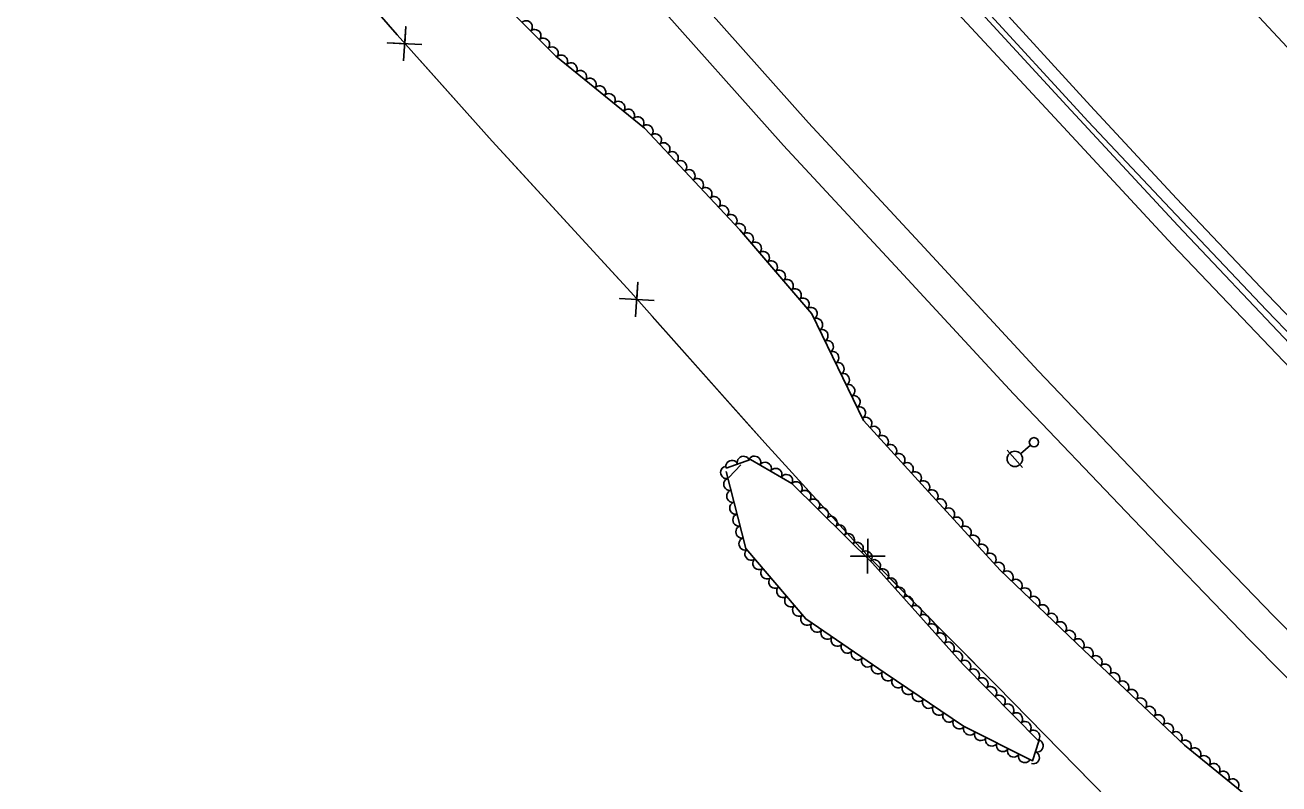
# Model space of a CAD drawing. Extents: x 1746719 to 1766531, y 631721 to 662391.
# Drawn here: x 1755972.1 to 1756380.4, y 645931.8 to 646179 of the extents above; entities that cross this region are included whole.
import ezdxf

# ---------------------------------------------------------------- set-up
doc = ezdxf.new("R2010")
doc.units = 0
for name, color, linetype in [('SURVEY - AERIAL SURVEY - Photo Control - Points - Elevations', 7, 'Continuous'), ('SURVEY - AERIAL SURVEY - Photo Control - Points - Numbers', 7, 'Continuous'), ('SURVEY - AERIAL SURVEY - Photo Control with Text', 7, 'Continuous'), ('SURVEY - CENTERLINE - Existing Roads - Development', 7, 'Continuous'), ('SURVEY - CENTERLINE - Existing Roads Curve Text', 7, 'Continuous')]:
    doc.layers.add(name, color=color, linetype=linetype)

msp = doc.modelspace()

# ---------------------------------------------------------------- linework, layer by layer
at = {"layer": 'SURVEY - AERIAL SURVEY - Photo Control - Points - Elevations'}
for points in [[(1756083.04, 646519.77), (1756108.83, 646487.99), (1756137.7, 646452.72), (1756170.29, 646413.36), (1756202.55, 646374.9), (1756235.76, 646336.4), (1756263.42, 646304.36), (1756296.56, 646266.92), (1756329.83, 646230.01), (1756363.21, 646193.27), (1756390.81, 646163.59), (1756419.84, 646132.91), (1756452.62, 646098.97), (1756484.08, 646066.5), (1756525.88, 646024.61), (1756562.14, 645988.55), (1756596.8, 645955.24), (1756622.71, 645930.35)], [(1756036.45, 646481.97), (1756062.32, 646450.09), (1756091.37, 646414.58), (1756124.2, 646374.94), (1756156.85, 646336.02), (1756190.33, 646297.2), (1756218.24, 646264.87), (1756251.81, 646226.95), (1756285.34, 646189.75), (1756319.03, 646152.67), (1756347.05, 646122.53), (1756376.47, 646091.45), (1756409.5, 646057.25), (1756441.3, 646024.43), (1756483.49, 645982.15), (1756520.19, 645945.65), (1756555.23, 645911.97)], [(1756027.6, 646475.3), (1756054.45, 646442.29), (1756089.37, 646399.2), (1756125.09, 646355.82), (1756159.84, 646315.13), (1756191.82, 646277.88), (1756228.74, 646235.76), (1756271.62, 646187.49), (1756308.91, 646147.3), (1756345.74, 646107.47), (1756384.15, 646067.19), (1756421.63, 646028.41), (1756464.18, 645985.38), (1756502.93, 645947.08), (1756549.13, 645902.1)], [(1755981.05, 646437.44), (1756007.87, 646404.47), (1756042.9, 646361.24), (1756079.11, 646317.27), (1756114.26, 646276.11), (1756146.49, 646238.56), (1756183.75, 646196.06), (1756227.19, 646147.16), (1756264.89, 646106.53), (1756302, 646066.4), (1756340.87, 646025.64), (1756378.72, 645986.47), (1756421.75, 645942.95), (1756460.91, 645904.24)], [(1755972.52, 646430.5), (1755999.33, 646397.53), (1756034.38, 646354.28), (1756070.68, 646310.2), (1756105.9, 646268.95), (1756138.18, 646231.35), (1756175.5, 646188.78), (1756219.05, 646139.76), (1756256.82, 646099.05), (1756293.98, 646058.87), (1756332.93, 646018.02), (1756370.86, 645978.78), (1756413.97, 645935.17), (1756453.21, 645896.39)]]:
    msp.add_lwpolyline(points, dxfattribs=at)
at = {"layer": 'SURVEY - AERIAL SURVEY - Photo Control - Points - Numbers'}
for points in [[(1756031.63, 646478.84), (1756057.81, 646445.71), (1756092.67, 646403.27), (1756127.79, 646361.23), (1756165.53, 646316.78), (1756200.87, 646275.88), (1756236.78, 646234.37), (1756277.22, 646189.85), (1756311.3, 646152.72), (1756347.51, 646113.7), (1756383.84, 646075.28), (1756418.77, 646038.49), (1756452.56, 646004.06), (1756490.91, 645966.24), (1756521.89, 645935.44), (1756561.39, 645897.49)], [(1756033.09, 646479.3), (1756059.52, 646447.14), (1756080.65, 646421.39), (1756110.88, 646384.94), (1756139.63, 646350.22), (1756168.47, 646316.39), (1756201.78, 646278.06), (1756228.51, 646246.68), (1756253.54, 646218.63), (1756283.07, 646186.03), (1756318.32, 646147.64), (1756344.97, 646119.31), (1756376.35, 646086.21), (1756403.46, 646058.12), (1756440.39, 646019.81), (1756479.18, 645981), (1756512.8, 645947.96), (1756547.68, 645914.17)]]:
    msp.add_lwpolyline(points, dxfattribs=at)
at = {"layer": 'SURVEY - AERIAL SURVEY - Photo Control with Text'}
for points in [[(1755940.52, 646407.97), (1755934.49, 646386.84), (1755951.7, 646380.76), (1755977.68, 646358.28), (1756010.98, 646321.31), (1756044.38, 646282.74), (1756067.72, 646249.99), (1756104.28, 646209.75), (1756144.93, 646168.86), (1756173.86, 646145.48), (1756204.88, 646112.36), (1756228.26, 646084.95), (1756245.1, 646050.24), (1756265.18, 646028.19), (1756289.69, 646001.46), (1756316.93, 645975.43), (1756349.63, 645944.43), (1756380.02, 645919.68)], [(1756200.36, 646034.69), (1756208.34, 646037.48), (1756221.83, 646029.72), (1756248.03, 646003.75), (1756277.62, 645970.73), (1756302.28, 645945.7), (1756300.18, 645939.35), (1756277.72, 645950.63), (1756252.17, 645967.86), (1756226.35, 645985.6), (1756206.84, 646008.49), (1756200.42, 646033.59)], [(1756205.19, 646035.74), (1756201.31, 646031.69)]]:
    msp.add_lwpolyline(points, dxfattribs=at)
for centre, major_axis in [((1756135.34, 646178.51), (1.41, -1.42)), ((1756138.16, 646175.67), (1.41, -1.42)), ((1756140.98, 646172.83), (1.41, -1.42)), ((1756143.8, 646169.99), (1.41, -1.42)), ((1756146.8, 646167.35), (1.56, -1.26)), ((1756149.91, 646164.84), (1.56, -1.26)), ((1756153.02, 646162.32), (1.56, -1.26)), ((1756156.13, 646159.81), (1.56, -1.26)), ((1756159.24, 646157.3), (1.56, -1.26)), ((1756162.35, 646154.78), (1.56, -1.26)), ((1756165.46, 646152.27), (1.56, -1.26)), ((1756168.58, 646149.75), (1.56, -1.26)), ((1756171.69, 646147.24), (1.56, -1.26)), ((1756174.68, 646144.6), (1.37, -1.46)), ((1756177.42, 646141.69), (1.37, -1.46)), ((1756180.15, 646138.77), (1.37, -1.46)), ((1756182.89, 646135.85), (1.37, -1.46)), ((1756185.62, 646132.93), (1.37, -1.46)), ((1756188.36, 646130.01), (1.37, -1.46)), ((1756191.09, 646127.09), (1.37, -1.46)), ((1756193.82, 646124.17), (1.37, -1.46)), ((1756196.56, 646121.25), (1.37, -1.46)), ((1756199.29, 646118.33), (1.37, -1.46)), ((1756202.03, 646115.41), (1.37, -1.46)), ((1756204.76, 646112.49), (1.37, -1.46)), ((1756207.36, 646109.45), (1.3, -1.52)), ((1756209.96, 646106.41), (1.3, -1.52)), ((1756212.55, 646103.36), (1.3, -1.52)), ((1756215.15, 646100.32), (1.3, -1.52)), ((1756217.75, 646097.28), (1.3, -1.52)), ((1756220.34, 646094.23), (1.3, -1.52)), ((1756222.94, 646091.19), (1.3, -1.52)), ((1756225.53, 646088.15), (1.3, -1.52)), ((1756228.13, 646085.1), (1.3, -1.52)), ((1756229.92, 646081.53), (0.87, -1.8)), ((1756231.67, 646077.94), (0.87, -1.8)), ((1756233.41, 646074.34), (0.87, -1.8)), ((1756235.16, 646070.74), (0.87, -1.8)), ((1756236.9, 646067.14), (0.87, -1.8)), ((1756238.65, 646063.54), (0.87, -1.8)), ((1756240.4, 646059.94), (0.87, -1.8)), ((1756242.14, 646056.34), (0.87, -1.8)), ((1756243.89, 646052.74), (0.87, -1.8)), ((1756245.92, 646049.34), (1.35, -1.48)), ((1756248.62, 646046.38), (1.35, -1.48)), ((1756251.31, 646043.43), (1.35, -1.48)), ((1756254, 646040.47), (1.35, -1.48)), ((1756202.25, 646035.35), (1.89, 0.66)), ((1756206.02, 646036.67), (1.89, 0.66)), ((1756209.68, 646036.71), (1.73, -1)), ((1756213.15, 646034.72), (1.73, -1)), ((1756256.69, 646037.51), (1.35, -1.48)), ((1756259.39, 646034.55), (1.35, -1.48)), ((1756200.5, 646033.27), (-0.5, 1.94)), ((1756216.61, 646032.72), (1.73, -1)), ((1756220.08, 646030.73), (1.73, -1)), ((1756262.08, 646031.59), (1.35, -1.48)), ((1756201.49, 646029.4), (-0.5, 1.94)), ((1756223.24, 646028.33), (1.42, -1.41)), ((1756264.77, 646028.64), (1.35, -1.48)), ((1756202.48, 646025.52), (-0.5, 1.94)), ((1756226.08, 646025.51), (1.42, -1.41)), ((1756228.92, 646022.7), (1.42, -1.41)), ((1756267.48, 646025.69), (1.35, -1.47)), ((1756270.18, 646022.74), (1.35, -1.47)), ((1756203.48, 646021.65), (-0.5, 1.94)), ((1756231.76, 646019.88), (1.42, -1.41)), ((1756272.88, 646019.79), (1.35, -1.47)), ((1756204.47, 646017.77), (-0.5, 1.94)), ((1756234.6, 646017.06), (1.42, -1.41)), ((1756237.44, 646014.25), (1.42, -1.41)), ((1756275.59, 646016.84), (1.35, -1.47)), ((1756205.46, 646013.9), (-0.5, 1.94)), ((1756240.28, 646011.43), (1.42, -1.41)), ((1756278.29, 646013.9), (1.35, -1.47)), ((1756280.99, 646010.95), (1.35, -1.47)), ((1756206.45, 646010.02), (-0.5, 1.94)), ((1756208.42, 646006.65), (-1.3, 1.52)), ((1756243.12, 646008.62), (1.42, -1.41)), ((1756283.7, 646008), (1.35, -1.47)), ((1756211.01, 646003.6), (-1.3, 1.52)), ((1756245.97, 646005.8), (1.42, -1.41)), ((1756248.76, 646002.94), (1.33, -1.49)), ((1756286.4, 646005.05), (1.35, -1.47)), ((1756289.11, 646002.1), (1.35, -1.47)), ((1756213.6, 646000.56), (-1.3, 1.52)), ((1756251.43, 645999.96), (1.33, -1.49)), ((1756291.96, 645999.3), (1.45, -1.38)), ((1756216.2, 645997.51), (-1.3, 1.52)), ((1756218.79, 645994.47), (-1.3, 1.52)), ((1756254.1, 645996.98), (1.33, -1.49)), ((1756256.77, 645994), (1.33, -1.49)), ((1756294.85, 645996.54), (1.45, -1.38)), ((1756297.74, 645993.77), (1.45, -1.38)), ((1756221.39, 645991.42), (-1.3, 1.52)), ((1756259.44, 645991.02), (1.33, -1.49)), ((1756300.63, 645991.01), (1.45, -1.38)), ((1756223.98, 645988.38), (-1.3, 1.52)), ((1756262.11, 645988.04), (1.33, -1.49)), ((1756303.52, 645988.24), (1.45, -1.38)), ((1756226.64, 645985.4), (-1.65, 1.13)), ((1756229.93, 645983.14), (-1.65, 1.13)), ((1756264.77, 645985.07), (1.33, -1.49)), ((1756267.44, 645982.09), (1.33, -1.49)), ((1756306.41, 645985.48), (1.45, -1.38)), ((1756309.3, 645982.72), (1.45, -1.38)), ((1756233.23, 645980.87), (-1.65, 1.13)), ((1756236.53, 645978.61), (-1.65, 1.13)), ((1756270.11, 645979.11), (1.33, -1.49)), ((1756312.2, 645979.95), (1.45, -1.38)), ((1756239.82, 645976.34), (-1.65, 1.13)), ((1756272.78, 645976.13), (1.33, -1.49)), ((1756315.09, 645977.19), (1.45, -1.38)), ((1756317.98, 645974.43), (1.45, -1.38)), ((1756243.12, 645974.08), (-1.65, 1.13)), ((1756246.42, 645971.81), (-1.65, 1.13)), ((1756275.45, 645973.15), (1.33, -1.49)), ((1756278.15, 645970.19), (1.4, -1.42)), ((1756320.88, 645971.68), (1.45, -1.38)), ((1756249.71, 645969.55), (-1.65, 1.13)), ((1756253.02, 645967.29), (-1.66, 1.12)), ((1756280.95, 645967.34), (1.4, -1.42)), ((1756323.79, 645968.92), (1.45, -1.38)), ((1756326.69, 645966.17), (1.45, -1.38)), ((1756256.33, 645965.05), (-1.66, 1.12)), ((1756259.65, 645962.82), (-1.66, 1.12)), ((1756283.76, 645964.5), (1.4, -1.42)), ((1756286.57, 645961.65), (1.4, -1.42)), ((1756329.59, 645963.42), (1.45, -1.38)), ((1756262.97, 645960.58), (-1.66, 1.12)), ((1756266.28, 645958.35), (-1.66, 1.12)), ((1756289.38, 645958.8), (1.4, -1.42)), ((1756332.5, 645960.67), (1.45, -1.38)), ((1756335.4, 645957.92), (1.45, -1.38)), ((1756269.6, 645956.11), (-1.66, 1.12)), ((1756272.91, 645953.87), (-1.66, 1.12)), ((1756292.18, 645955.95), (1.4, -1.42)), ((1756294.99, 645953.1), (1.4, -1.42)), ((1756338.3, 645955.16), (1.45, -1.38)), ((1756276.23, 645951.64), (-1.66, 1.12)), ((1756297.8, 645950.25), (1.4, -1.42)), ((1756341.2, 645952.41), (1.45, -1.38)), ((1756344.11, 645949.66), (1.45, -1.38)), ((1756279.69, 645949.64), (-1.79, 0.9)), ((1756283.26, 645947.85), (-1.79, 0.9)), ((1756286.84, 645946.05), (-1.79, 0.9)), ((1756300.6, 645947.4), (1.4, -1.42)), ((1756347.01, 645946.91), (1.45, -1.38)), ((1756290.41, 645944.26), (-1.79, 0.9)), ((1756293.99, 645942.46), (-1.79, 0.9)), ((1756301.77, 645944.17), (-0.63, -1.9)), ((1756349.93, 645944.18), (1.55, -1.26)), ((1756353.03, 645941.65), (1.55, -1.26)), ((1756297.56, 645940.67), (-1.79, 0.9)), ((1756300.52, 645940.37), (-0.63, -1.9)), ((1756356.14, 645939.13), (1.55, -1.26)), ((1756359.24, 645936.6), (1.55, -1.26)), ((1756362.34, 645934.07), (1.55, -1.26)), ((1756365.44, 645931.55), (1.55, -1.26))]:
    msp.add_ellipse(centre, major_axis=major_axis, ratio=0.940188, start_param=0, end_param=3.141593, dxfattribs=at)
at = {"layer": 'SURVEY - CENTERLINE - Existing Roads - Development'}
for p, q in [((1756299.51, 646042.14), (1756296.3, 646039.35)), ((1756294.42, 646037.71), (1756291.96, 646040.54)), ((1756294.42, 646037.71), (1756296.88, 646034.88))]:
    msp.add_line(p, q, dxfattribs=at)
for centre, radius in [((1756300.64, 646043.13), 1.5), ((1756294.42, 646037.71), 2.5)]:
    msp.add_circle(centre, radius, dxfattribs=at)
at = {"layer": 'SURVEY - CENTERLINE - Existing Roads Curve Text'}
for points in [[(1755913.82, 646390.58), (1755957.24, 646336.53), (1756008.84, 646274.18), (1756048.63, 646227.25), (1756093.25, 646175.83), (1756124.24, 646141.17), (1756169.31, 646092.03), (1756212.98, 646042.93), (1756246.35, 646006.31), (1756288.42, 645963.87), (1756330.03, 645921.42)], [(1756101.31, 646172.67), (1756090.08, 646173.22), (1756095.73, 646172.91), (1756096.04, 646178.56), (1756095.35, 646167.34)], [(1756100.74, 646167.46), (1756124.24, 646141.17), (1756131.77, 646132.96)], [(1756131.77, 646132.96), (1756165.56, 646096.11)], [(1756176.91, 646089.35), (1756165.68, 646089.93), (1756171.33, 646089.6), (1756171.66, 646095.25), (1756170.93, 646084.03)], [(1756176.32, 646084.14), (1756207.16, 646049.47)], [(1756207.16, 646049.47), (1756212.98, 646042.93), (1756240.76, 646012.44)], [(1756252.15, 646006), (1756240.9, 646005.98), (1756246.56, 646005.95), (1756246.58, 646011.61), (1756246.47, 646000.37)], [(1756251.84, 646000.77), (1756284.51, 645967.81)], [(1756284.51, 645967.81), (1756288.42, 645963.87), (1756319.53, 645932.13)]]:
    msp.add_lwpolyline(points, dxfattribs=at)

doc.saveas('drawing.dxf')
